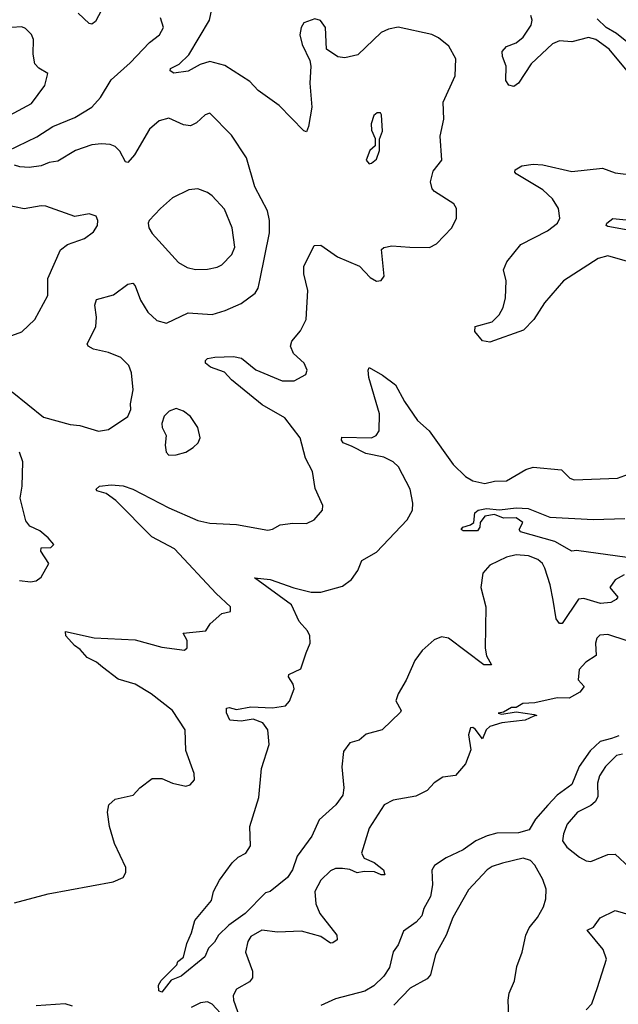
# Model space of a CAD drawing. Extents: x 1771496 to 1971148, y 471553 to 643630.
# Tile 468 of 656: x 1848846 to 1851328, y 601078 to 605157. Entities that reach past the tile are written whole.
import ezdxf

# ---------------------------------------------------------------- set-up
doc = ezdxf.new("R2010")
doc.units = 0

msp = doc.modelspace()

# ---------------------------------------------------------------- linework, layer by layer
at = {"layer": '0CON10XD'}
for points in [[(1848825, 601498.9), (1848965, 601535.5), (1849234.1, 601585.9), (1849275, 601603.3), (1849286.1, 601623.9), (1849286.2, 601645), (1849240, 601745), (1849219.2, 601815), (1849210, 601875), (1849216.2, 601905), (1849242.4, 601927.6), (1849316.7, 601945), (1849344.4, 601975.6), (1849395, 602013.8), (1849435, 602013.3), (1849480, 601995), (1849535, 601982.5), (1849553, 601987), (1849571.7, 602008.3), (1849570, 602035), (1849535, 602130), (1849532, 602215), (1849480, 602295), (1849391.9, 602365), (1849325, 602403.9), (1849254.2, 602425), (1849189.6, 602475), (1849165.2, 602495.2), (1849126.1, 602515), (1849097.6, 602547.6), (1849072.9, 602565), (1849037.1, 602605), (1849036.7, 602623.3), (1849155, 602596.2), (1849325, 602588.8), (1849435, 602557.7), (1849530, 602545), (1849541.2, 602555), (1849540, 602585), (1849523.6, 602616.4), (1849617.5, 602625), (1849636.1, 602653.9), (1849685, 602697.5), (1849720, 602705), (1849720, 602725), (1849660.5, 602780.5), (1849487.5, 602965), (1849394.4, 603015), (1849244.4, 603165), (1849205, 603194.4), (1849185, 603200), (1849166.2, 603205), (1849163, 603213), (1849177.5, 603225), (1849225, 603230.8), (1849275, 603226.4), (1849315, 603212.5), (1849465, 603135.3), (1849585, 603082.7), (1849635, 603071.2), (1849745, 603065.8), (1849875, 603042), (1849895, 603046.2), (1849925.9, 603064.1), (1849978.3, 603071.7), (1850035, 603070), (1850066.7, 603085), (1850101.2, 603125), (1850103.3, 603145), (1850070.8, 603215), (1850060, 603285), (1850030.7, 603340.7), (1850009.2, 603425), (1849945, 603507.8), (1849851.5, 603561.5), (1849724.8, 603664.8), (1849695, 603697.1), (1849637.3, 603717.3), (1849616.2, 603735), (1849616.2, 603745), (1849625, 603753.8), (1849655, 603759.4), (1849732.6, 603762.6), (1849765.4, 603755.4), (1849825, 603706.4), (1849935, 603660.8), (1849985, 603660.8), (1850032.3, 603687.7), (1850038.8, 603705), (1850026.2, 603735), (1849981.2, 603775), (1849969.2, 603805), (1849975, 603826.2), (1850011.2, 603868.8), (1850033.5, 603915), (1850041.5, 604035), (1850023.8, 604103.8), (1850024.4, 604135), (1850067.7, 604222.3), (1850095, 604223.8), (1850164.5, 604174.5), (1850255.7, 604135.7), (1850298.8, 604088.8), (1850325, 604074), (1850345, 604076.7), (1850358, 604095), (1850346.7, 604205), (1850356.1, 604213.9), (1850389.5, 604220.5), (1850464.3, 604214.3), (1850545, 604214), (1850575, 604228.8), (1850637.5, 604295), (1850657.1, 604335), (1850657.1, 604375), (1850645.8, 604395), (1850565.7, 604445), (1850556.4, 604456.4), (1850549.5, 604485), (1850560.7, 604529.3), (1850595.9, 604575.9), (1850589.4, 604675), (1850604.3, 604745), (1850602.2, 604815), (1850652.1, 604925), (1850654.4, 604995), (1850625, 605047.5), (1850582.1, 605082.1), (1850555, 605095.5), (1850415, 605126.5), (1850375, 605118.5), (1850345, 605104.4), (1850248.8, 605011.2), (1850195, 604998.9), (1850165, 605003.1), (1850118.8, 605035), (1850114.4, 605125), (1850093.4, 605153.4), (1850069.7, 605160.3), (1850025, 605144.3), (1850013.5, 605125), (1850008.1, 605095), (1850017.5, 605055), (1850048.8, 604988.8), (1850054, 604965), (1850048.6, 604895), (1850056.9, 604795), (1850044, 604715), (1850035, 604693.3), (1850025, 604696.7), (1849921.7, 604801.7), (1849834.4, 604864.4), (1849800.7, 604900.7), (1849696.9, 604966.9), (1849635, 604984.7), (1849595, 604971.1), (1849545, 604943.8), (1849485, 604936), (1849470, 604945), (1849471.2, 604955), (1849507.6, 604972.4), (1849547.7, 605012.3), (1849632.7, 605155), (1849645.5, 605215)], [(1849185, 605197.1), (1849160.5, 605149.5), (1849145, 605139.2), (1849135, 605142), (1849089.4, 605185)], [(1848756.2, 604595), (1848917.6, 604672.4), (1848984.2, 604715), (1849075, 604752.4), (1849145, 604794.6), (1849181.8, 604835), (1849225, 604907.5), (1849305, 604978.1), (1849385, 605063.1), (1849426.2, 605095), (1849442, 605125), (1849430, 605165)], [(1851365.2, 604945.2), (1851290, 605035), (1851235, 605074.6), (1851205, 605083.1), (1851135, 605065.7), (1851085, 605070.3), (1851055, 605057.2), (1850966.6, 604975), (1850915, 604894.4), (1850895, 604880), (1850875, 604885.8), (1850861.9, 604905), (1850863.3, 604965), (1850847.8, 605005), (1850846.9, 605025), (1850865, 605045.6), (1850905, 605061.9), (1850934.2, 605085), (1850966.7, 605135), (1850971.1, 605155), (1850965.3, 605175.3)], [(1851370.2, 605060.2), (1851320.6, 605100.6), (1851277.3, 605125), (1851241.1, 605161.1)], [(1848805, 604761.8), (1848895, 604810.6), (1848951.2, 604885), (1848962.5, 604935), (1848925, 604956.7), (1848908.8, 604975), (1848902.5, 605015), (1848904.2, 605075), (1848895, 605096.2), (1848870.9, 605120.9), (1848855, 605127.1), (1848812.5, 605125)], [(1849095.9, 603475.9), (1849172.7, 603452.7), (1849215, 603460), (1849295, 603513.8), (1849307.7, 603542.3), (1849306.1, 603566.1), (1849316.6, 603623.4), (1849310.5, 603695), (1849298.9, 603725), (1849265, 603757.5), (1849215, 603777.9), (1849151.7, 603791.7), (1849130.8, 603805), (1849125.7, 603815), (1849161.5, 603885), (1849164.5, 603925), (1849157.8, 603975), (1849165, 603997.5), (1849235, 604017.1), (1849295, 604061.9), (1849315, 604065.8), (1849325.4, 604055.4), (1849347.5, 603995), (1849377.8, 603945), (1849415, 603911.8), (1849455, 603900.5), (1849545, 603942.3), (1849645, 603936.5), (1849697.7, 603952.3), (1849765, 603982.2), (1849823.1, 604025), (1849834.4, 604045), (1849843.5, 604083.5), (1849881.8, 604275), (1849882.1, 604325), (1849873.5, 604365), (1849821.5, 604465), (1849786.9, 604585), (1849725, 604678.6), (1849635, 604770), (1849615, 604763.8), (1849579.3, 604730.7), (1849555, 604718.1), (1849525, 604721.9), (1849465, 604749.4), (1849425, 604738.5), (1849385, 604704.4), (1849322.6, 604597.4), (1849295, 604565.8), (1849285, 604568), (1849262, 604612), (1849242.1, 604632.1), (1849220.9, 604640.9), (1849185, 604643.2), (1849145, 604638.4), (1849078, 604615), (1849005, 604570.8), (1848968, 604565), (1848935, 604551.8), (1848885, 604545.4), (1848847.1, 604547.1), (1848825, 604554.5)], [(1850295, 604560), (1850305, 604562.5), (1850325, 604580), (1850337.5, 604615), (1850338.3, 604661.7), (1850350, 604695), (1850347, 604763), (1850341.7, 604771.7), (1850328.3, 604771.7), (1850315, 604760), (1850303.9, 604726.1), (1850305, 604700), (1850320, 604665), (1850320, 604635), (1850297.5, 604615), (1850283.3, 604575), (1850295, 604560)], [(1851415, 604141.8), (1851285, 604179.5), (1851245, 604167.3), (1851100.9, 604075), (1851022.9, 603985), (1850978.2, 603915), (1850935, 603871.1), (1850795, 603822), (1850765, 603826.7), (1850734, 603865), (1850734.2, 603885.8), (1850805, 603906.2), (1850833.8, 603935), (1850851.2, 603965), (1850861.2, 604005), (1850863.8, 604075), (1850851.7, 604121.7), (1850865.7, 604154.3), (1850923.6, 604226.4), (1851035, 604282), (1851076.2, 604315), (1851086.2, 604335), (1851080.8, 604375), (1851055.6, 604415), (1851015, 604452.2), (1850905, 604518.8), (1850898.8, 604525), (1850900, 604535), (1850927.6, 604552.4), (1850975, 604558.2), (1851015, 604555.4), (1851135, 604528.2), (1851262.7, 604542.7), (1851315, 604523.1), (1851405, 604511.9)], [(1849575, 604122.5), (1849625, 604124.2), (1849665, 604131.4), (1849685, 604141.4), (1849725.6, 604185), (1849737.8, 604215), (1849727.5, 604295), (1849695, 604372), (1849645, 604427.1), (1849625, 604441.9), (1849585, 604457.1), (1849547, 604453), (1849480.2, 604419.8), (1849430, 604375), (1849383.8, 604325), (1849378.8, 604315), (1849382, 604295), (1849395, 604271.2), (1849505, 604150.8), (1849541.3, 604131.3), (1849575, 604122.5)], [(1848755, 603828.9), (1848855, 603864.2), (1848908.6, 603915), (1848962.5, 604015), (1848963.3, 604085), (1849015, 604203.8), (1849045, 604225.7), (1849115, 604251.2), (1849151.7, 604278.3), (1849168.8, 604305), (1849170, 604325), (1849163, 604343), (1849135, 604352.5), (1849075, 604342), (1848955, 604384.4), (1848935, 604386.7), (1848864.4, 604374.4), (1848785, 604390.6)], [(1851385, 604282.4), (1851285, 604300.6), (1851278, 604305), (1851280, 604315), (1851305, 604333.3), (1851415, 604323.2)], [(1851352.6, 602857.4), (1851315, 602837.1), (1851293.1, 602805), (1851325.7, 602765), (1851320, 602755), (1851296.7, 602743.3), (1851255, 602738.3), (1851185, 602760), (1851162.9, 602757.1), (1851095, 602656.4), (1851085, 602655.5), (1851070.6, 602675), (1851057.6, 602752.4), (1851045.8, 602815.8), (1851023.6, 602885), (1851013.3, 602905), (1850995, 602920.5), (1850955.9, 602935.9), (1850905, 602940), (1850865, 602931.1), (1850795, 602897.3), (1850766.5, 602865), (1850758.6, 602805), (1850778.5, 602725), (1850776.4, 602553.6), (1850782.2, 602522.2), (1850802.5, 602485), (1850771.2, 602485), (1850624.5, 602594.5), (1850595, 602600), (1850565, 602588.2), (1850515, 602544.5), (1850485, 602502.9), (1850448.9, 602421.1), (1850415, 602364.3), (1850406.2, 602335), (1850428.6, 602295), (1850425, 602288.8), (1850349.5, 602215), (1850283, 602197), (1850253.2, 602173.2), (1850215, 602161.1), (1850189.1, 602125), (1850182.2, 602062.2), (1850190, 601975), (1850185.8, 601945), (1850157.5, 601905), (1850087.9, 601842.1), (1850057.1, 601775), (1849997.3, 601692.7), (1849977.1, 601635), (1849956.9, 601603.1), (1849885, 601545.6), (1849865, 601540), (1849780.8, 601455), (1849713.6, 601406.4), (1849671.2, 601365), (1849654.1, 601335.9), (1849629.5, 601310.5), (1849614.4, 601275.6), (1849516.2, 601195), (1849475, 601178), (1849435, 601129.2), (1849423.5, 601133.5), (1849422, 601158), (1849433, 601177), (1849498, 601242), (1849502.5, 601255), (1849525, 601273.3), (1849539.5, 601330.5), (1849558.8, 601375), (1849572.9, 601425), (1849642, 601508), (1849649.2, 601545), (1849675, 601593.3), (1849726.7, 601665), (1849751.7, 601688.3), (1849783.3, 601705), (1849803.8, 601735), (1849800.6, 601815), (1849838.5, 601935), (1849849.2, 602055), (1849881, 602155), (1849875.2, 602215), (1849855, 602243.9), (1849815, 602260), (1849765, 602250.8), (1849718, 602255), (1849703.8, 602286.2), (1849703.3, 602305), (1849715, 602307.5), (1849745, 602299.2), (1849805, 602310), (1849895, 602306.4), (1849948, 602315), (1849965.4, 602334.6), (1849984.5, 602385), (1849980.4, 602405), (1849960.4, 602435), (1849962.2, 602445), (1850011.8, 602468.2), (1850034.3, 602534.3), (1850050.5, 602575), (1850049.5, 602605), (1850039.5, 602625), (1850004.6, 602664.6), (1849973.5, 602733.5), (1849820, 602845), (1849885, 602837.7), (1849983.3, 602803.3), (1850055, 602786), (1850095, 602785.4), (1850185, 602810.5), (1850222.3, 602837.7), (1850248.8, 602875), (1850265, 602917.1), (1850325, 602951.8), (1850452.2, 603085), (1850474.6, 603125.4), (1850476.2, 603155), (1850465, 603212), (1850416.7, 603305), (1850394.6, 603325), (1850356.7, 603345), (1850280.8, 603360.8), (1850225, 603389.1), (1850187.8, 603405), (1850180, 603415), (1850181.7, 603428.3), (1850304.5, 603425.5), (1850324.6, 603435.4), (1850336.2, 603453.8), (1850337.8, 603525), (1850294.4, 603675.6), (1850290.8, 603705), (1850295, 603716.7), (1850350, 603685), (1850404.2, 603644.2), (1850441.4, 603575), (1850495, 603496.2), (1850543.9, 603453.9), (1850643.1, 603315), (1850695, 603264.4), (1850725, 603246.5), (1850775, 603236.5), (1850815, 603245.6), (1850865, 603247.1), (1850945, 603294.3), (1850975.8, 603304.2), (1851092.4, 603292.4), (1851127.6, 603257.6), (1851145, 603250.6), (1851325, 603258.1), (1851370.8, 603275)], [(1848815, 603616), (1848945, 603510.9), (1849055, 603480.6), (1849095.9, 603475.9)], [(1849465, 603353.8), (1849495, 603354), (1849535, 603365.7), (1849566, 603385), (1849585.8, 603405), (1849594, 603425), (1849585, 603467.5), (1849554.1, 603514.1), (1849525.7, 603535.7), (1849495, 603546), (1849466.7, 603535), (1849445.8, 603514.2), (1849436, 603485), (1849437.7, 603467.7), (1849453.8, 603435), (1849448.8, 603395), (1849453.8, 603365), (1849465, 603353.8)], [(1848845, 602833.8), (1848891.1, 602828.9), (1848915, 602833.1), (1848935, 602847.5), (1848966.7, 602905), (1848934, 602955), (1848935, 602970), (1848975, 602971.2), (1848987.5, 602982.5), (1848965, 603011.2), (1848929.7, 603039.7), (1848888.7, 603058.7), (1848871.3, 603081.3), (1848848.5, 603175), (1848857.1, 603225), (1848859.4, 603325), (1848845.6, 603365.6)], [(1851365, 602928.8), (1851155, 602958.5), (1851135, 602955.5), (1851065, 602995.3), (1850922.5, 603035), (1850917.5, 603045), (1850932.5, 603075), (1850905, 603093.8), (1850852.2, 603092.2), (1850815, 603106.9), (1850775, 603100), (1850755.8, 603075), (1850754.2, 603055), (1850745, 603040), (1850685, 603040), (1850676.7, 603045), (1850683.8, 603055), (1850715, 603064), (1850728.8, 603075), (1850733.8, 603115), (1850747.5, 603125), (1850782.1, 603132.1), (1850835, 603127.4), (1850905, 603135.2), (1850955, 603132.3), (1851045, 603096.9), (1851225, 603086.1), (1851355, 603090.9)], [(1851365, 602583.6), (1851285, 602610.5), (1851252.1, 602607.9), (1851238.6, 602595), (1851233.1, 602575), (1851236.6, 602523.4), (1851193.6, 602496.4), (1851166.4, 602465), (1851162.5, 602422.5), (1851186.7, 602395), (1851168.8, 602371.2), (1851124, 602346), (1851075, 602347.8), (1850982.1, 602327.9), (1850932.5, 602325), (1850905, 602307.5), (1850885, 602307.5), (1850851.7, 602288.3), (1850830, 602285), (1850845, 602280), (1850905, 602290), (1850979.3, 602279.3), (1850990, 602275), (1850978.3, 602271.7), (1850942.5, 602255), (1850845, 602243.9), (1850795, 602229.1), (1850780.6, 602215), (1850765, 602177.5), (1850735, 602218), (1850725, 602225.7), (1850715, 602223.3), (1850707.5, 602195), (1850717.3, 602132.7), (1850694.2, 602075), (1850653.9, 602026.1), (1850600.6, 602019.4), (1850564.1, 601995.9), (1850535.7, 601964.3), (1850488.8, 601941.2), (1850395, 601924.4), (1850357.1, 601905), (1850295, 601808), (1850263.8, 601705), (1850275, 601683.6), (1850315.8, 601665.8), (1850355, 601635.6), (1850360, 601615), (1850345, 601614.1), (1850317.2, 601627.2), (1850275, 601629.2), (1850245, 601623.3), (1850215, 601636.5), (1850185, 601641.1), (1850155, 601640.5), (1850135, 601630.6), (1850095, 601592.9), (1850070, 601545), (1850074.6, 601495), (1850090.3, 601455), (1850105.4, 601435), (1850161.9, 601365), (1850162, 601345), (1850145, 601332.9), (1850135, 601331.4), (1850095, 601358.9), (1850015, 601381.8), (1849915, 601377.8), (1849850, 601385), (1849805, 601358.9), (1849791.9, 601338.1), (1849782.5, 601295), (1849811.4, 601215), (1849811.9, 601188.1), (1849798.9, 601171.1), (1849745, 601140.8), (1849731.9, 601115), (1849732.5, 601095), (1849757.6, 601025)], [(1851329.8, 602190.2), (1851299.9, 602179.9), (1851253.1, 602166.9), (1851212.2, 602127.8), (1851166.5, 602063.5), (1851135, 601988.9), (1851075.2, 601944.8), (1851036.2, 601903.8), (1850984.4, 601845), (1850959.2, 601800.8), (1850915, 601788.5), (1850825, 601787.1), (1850785, 601776.2), (1850737.5, 601755), (1850685, 601718.2), (1850615, 601685.6), (1850566.7, 601653.3), (1850555.4, 601634.6), (1850557.3, 601572.7), (1850549.6, 601525), (1850522.1, 601475), (1850513.8, 601445), (1850490.8, 601419.2), (1850438.3, 601381.7), (1850415.4, 601324.6), (1850395, 601296.2), (1850379.1, 601230.9), (1850355.5, 601195), (1850315, 601154.4), (1850277.5, 601132.5), (1850155, 601100.6), (1850095, 601073.3)], [(1851345, 602114.8), (1851320.6, 602109.4), (1851275, 602064.1), (1851250.6, 602025), (1851242.2, 601995), (1851242.7, 601937.3), (1851232.7, 601917.3), (1851215, 601902.3), (1851159.1, 601875), (1851116.1, 601825), (1851100.4, 601785), (1851097.5, 601755), (1851115, 601730), (1851167.4, 601687.4), (1851195, 601672.9), (1851215, 601670.5), (1851285, 601698.5), (1851315, 601700.6), (1851374.2, 601645)], [(1850875.4, 600995), (1850871.5, 601095), (1850876, 601124), (1850897.8, 601175), (1850908.1, 601235), (1850929.6, 601295), (1850945.5, 601365), (1850959.2, 601395), (1850992.7, 601437.3), (1851017.9, 601482.1), (1851027.2, 601515), (1851029.1, 601555), (1851015.8, 601595), (1850982.5, 601655), (1850964.7, 601674.7), (1850933.4, 601683.4), (1850847.5, 601662.5), (1850805, 601648.7), (1850785, 601635.4), (1850706.8, 601553.2), (1850642.7, 601437.3), (1850615.2, 601365), (1850569.7, 601285), (1850550, 601200), (1850535.8, 601184.2), (1850465, 601145.3), (1850397.6, 601075)], [(1851195, 601055.6), (1851219.1, 601080.9), (1851241.7, 601148.3), (1851278.9, 601265), (1851265.4, 601305), (1851199.2, 601385), (1851225, 601398.5), (1851253.6, 601436.4), (1851315, 601466.4), (1851405, 601441.1)], [(1849065, 601070.5), (1849035, 601080.4), (1848915, 601072.2)], [(1849695, 601023.6), (1849645, 601078.8), (1849625, 601088.8), (1849596.2, 601085), (1849557.5, 601065)]]:
    msp.add_lwpolyline(points, dxfattribs=at)

doc.saveas('drawing.dxf')
